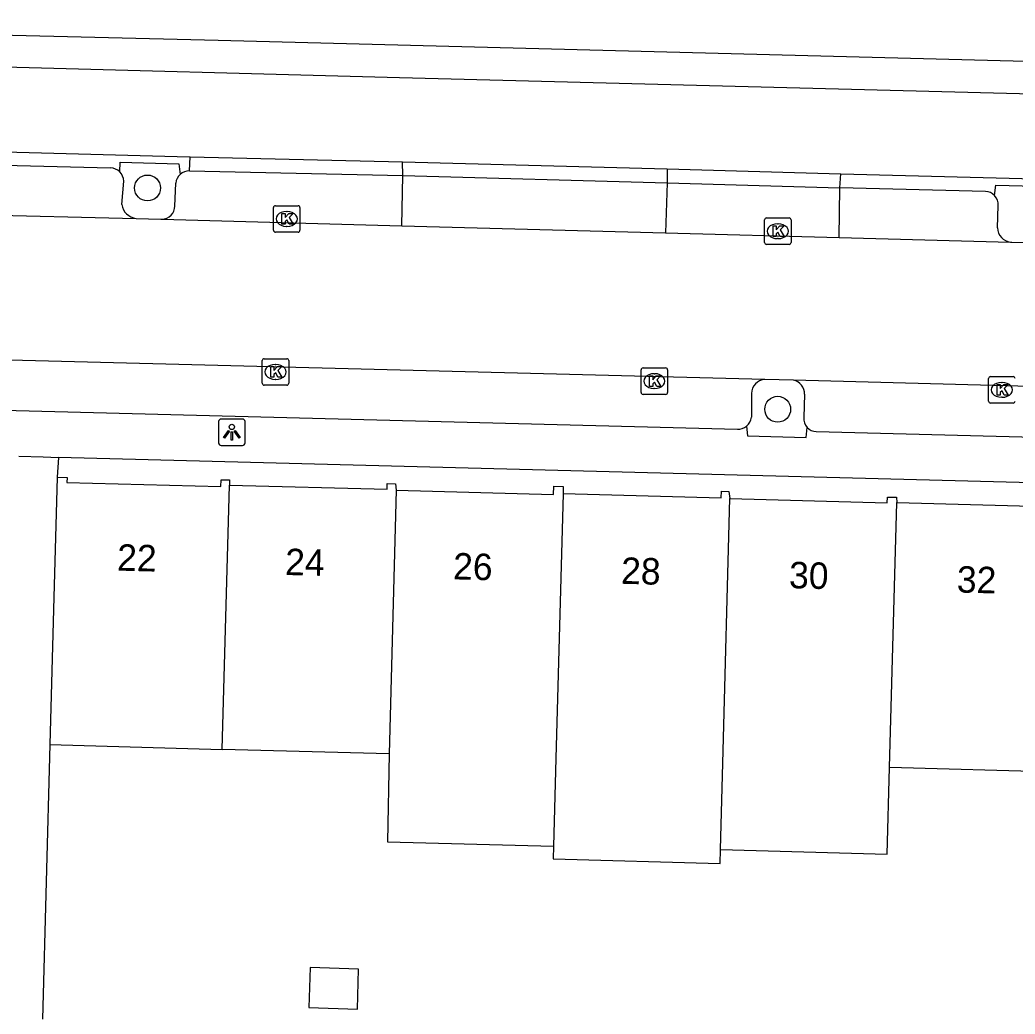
# Model space of a CAD drawing. Extents: x 162082 to 163393, y 388091 to 388632.
# Drawn here: x 162434.01 to 162471.58, y 388438.13 to 388475.66 of the extents above; entities that cross this region are included whole.
import ezdxf

# ---------------------------------------------------------------- set-up
doc = ezdxf.new("R2010")
doc.units = 0
for name, color, linetype in [('IMGEO_Berm_open', 7, 'Continuous'), ('IMGEO_Boom', 7, 'Continuous'), ('IMGEO_Fietspad_gesloten', 7, 'Continuous'), ('IMGEO_Kolk', 7, 'Continuous'), ('IMGEO_Lichtpunt', 7, 'Continuous'), ('IMGEO_Pand', 7, 'Continuous'), ('IMGEO_Pand_nummerreeks', 7, 'Continuous'), ('IMGEO_Parkeervlak_open', 7, 'Continuous'), ('IMGEO_Rijbaan_lokaal_gesloten', 7, 'Continuous'), ('IMGEO_Rijbaan_lokaal_open', 7, 'Continuous'), ('IMGEO_Voetpad_open', 7, 'Continuous')]:
    doc.layers.add(name, color=color, linetype=linetype)

msp = doc.modelspace()

# ---------------------------------------------------------------- linework, layer by layer
at = {"layer": 'IMGEO_Berm_open'}
for points in [[(162437.78, 388469.918), (162437.793, 388470.284), (162440.007, 388470.223), (162440.06, 388469.825)], [(162470.797, 388469.028), (162470.847, 388469.418), (162475.331, 388469.305), (162475.387, 388468.901)]]:
    msp.add_lwpolyline(points, dxfattribs=at)
at = {"layer": 'IMGEO_Boom'}
for centre in [(162438.828, 388469.314), (162462.615, 388460.959)]:
    msp.add_circle(centre, 0.489, dxfattribs=at)
at = {"layer": 'IMGEO_Fietspad_gesloten'}
for points in [[(162529.917, 388471.443), (162485.874, 388472.504), (162448.342, 388473.476), (162416.648, 388474.331), (162416.648, 388474.82), (162409.151, 388475.063), (162409.128, 388474.536), (162400.452, 388474.693)], [(162420.862, 388471.019), (162440.416, 388470.49), (162440.436, 388470.49)], [(162448.448, 388470.301), (162458.442, 388470.036)], [(162464.998, 388469.844), (162475.747, 388469.573)]]:
    msp.add_lwpolyline(points, dxfattribs=at)
at = {"layer": 'IMGEO_Kolk'}
for p, q in [((162443.582, 388467.719), (162443.582, 388468.571)), ((162443.657, 388468.645), (162444.509, 388468.645)), ((162444.07, 388468.425), (162444.095, 388468.425)), ((162444.583, 388468.571), (162444.583, 388467.719)), ((162462.118, 388467.255), (162462.118, 388468.107)), ((162462.193, 388468.181), (162463.045, 388468.181)), ((162463.119, 388468.107), (162463.119, 388467.255)), ((162444.093, 388467.865), (162444.068, 388467.865)), ((162462.606, 388467.961), (162462.631, 388467.961)), ((162444.509, 388467.645), (162443.657, 388467.645)), ((162462.629, 388467.401), (162462.604, 388467.401)), ((162463.045, 388467.181), (162462.193, 388467.181)), ((162443.158, 388461.943), (162443.158, 388462.795)), ((162443.233, 388462.869), (162444.085, 388462.869)), ((162444.159, 388462.795), (162444.159, 388461.943)), ((162443.646, 388462.649), (162443.671, 388462.649)), ((162457.458, 388461.596), (162457.458, 388462.448)), ((162457.533, 388462.522), (162458.385, 388462.522)), ((162458.459, 388462.448), (162458.459, 388461.596)), ((162443.669, 388462.089), (162443.644, 388462.089)), ((162457.946, 388462.302), (162457.971, 388462.302)), ((162470.574, 388461.267), (162470.574, 388462.119)), ((162470.649, 388462.193), (162471.501, 388462.193)), ((162444.085, 388461.869), (162443.233, 388461.869)), ((162457.969, 388461.742), (162457.944, 388461.742)), ((162471.062, 388461.973), (162471.087, 388461.973)), ((162458.385, 388461.522), (162457.533, 388461.522)), ((162471.085, 388461.413), (162471.06, 388461.413)), ((162471.501, 388461.193), (162470.649, 388461.193))]:
    msp.add_line(p, q, dxfattribs=at)
for points in [[(162443.582, 388467.719), (162443.582, 388468.571)], [(162443.657, 388468.645), (162444.509, 388468.645)], [(162444.583, 388468.571), (162444.583, 388467.719)], [(162443.903, 388468.345), (162444.026, 388468.345), (162444.026, 388468.194), (162444.156, 388468.345), (162444.32, 388468.345), (162444.174, 388468.194), (162444.327, 388467.945), (162444.175, 388467.945), (162444.09, 388468.109), (162444.026, 388468.042), (162444.026, 388467.945), (162443.903, 388467.945), (162443.903, 388468.345)], [(162462.118, 388467.255), (162462.118, 388468.107)], [(162462.193, 388468.181), (162463.045, 388468.181)], [(162463.119, 388468.107), (162463.119, 388467.255)], [(162462.439, 388467.881), (162462.562, 388467.881), (162462.562, 388467.73), (162462.692, 388467.881), (162462.856, 388467.881), (162462.71, 388467.73), (162462.863, 388467.481), (162462.711, 388467.481), (162462.626, 388467.645), (162462.562, 388467.578), (162462.562, 388467.481), (162462.439, 388467.481), (162462.439, 388467.881)], [(162444.509, 388467.645), (162443.657, 388467.645)], [(162463.045, 388467.181), (162462.193, 388467.181)], [(162443.158, 388461.943), (162443.158, 388462.795)], [(162443.233, 388462.869), (162444.085, 388462.869)], [(162444.159, 388462.795), (162444.159, 388461.943)], [(162443.479, 388462.569), (162443.602, 388462.569), (162443.602, 388462.418), (162443.732, 388462.569), (162443.896, 388462.569), (162443.75, 388462.418), (162443.903, 388462.169), (162443.751, 388462.169), (162443.666, 388462.333), (162443.602, 388462.266), (162443.602, 388462.169), (162443.479, 388462.169), (162443.479, 388462.569)], [(162457.458, 388461.596), (162457.458, 388462.448)], [(162457.533, 388462.522), (162458.385, 388462.522)], [(162458.459, 388462.448), (162458.459, 388461.596)], [(162457.779, 388462.222), (162457.902, 388462.222), (162457.902, 388462.071), (162458.032, 388462.222), (162458.196, 388462.222), (162458.05, 388462.071), (162458.203, 388461.822), (162458.051, 388461.822), (162457.966, 388461.986), (162457.902, 388461.919), (162457.902, 388461.822), (162457.779, 388461.822), (162457.779, 388462.222)], [(162470.574, 388461.267), (162470.574, 388462.119)], [(162470.649, 388462.193), (162471.501, 388462.193)], [(162444.085, 388461.869), (162443.233, 388461.869)], [(162470.895, 388461.893), (162471.018, 388461.893), (162471.018, 388461.742), (162471.148, 388461.893), (162471.312, 388461.893), (162471.166, 388461.742), (162471.319, 388461.493), (162471.167, 388461.493), (162471.082, 388461.657), (162471.018, 388461.59), (162471.018, 388461.493), (162470.895, 388461.493), (162470.895, 388461.893)], [(162458.385, 388461.522), (162457.533, 388461.522)], [(162471.501, 388461.193), (162470.649, 388461.193)]]:
    msp.add_lwpolyline(points, dxfattribs=at)
for centre, start, end in [((162443.659, 388468.569), 91.552, 178.448), ((162443.659, 388468.569), 91.552, 178.448), ((162444.507, 388468.569), 1.552, 88.448), ((162444.507, 388468.569), 1.552, 88.448), ((162462.195, 388468.105), 91.552, 178.448), ((162462.195, 388468.105), 91.552, 178.448), ((162463.043, 388468.105), 1.552, 88.448), ((162463.043, 388468.105), 1.552, 88.448), ((162443.659, 388467.721), 181.552, 268.448), ((162443.659, 388467.721), 181.552, 268.448), ((162444.507, 388467.721), 271.552, 358.448), ((162444.507, 388467.721), 271.552, 358.448), ((162462.195, 388467.257), 181.552, 268.448), ((162462.195, 388467.257), 181.552, 268.448), ((162463.043, 388467.257), 271.552, 358.448), ((162463.043, 388467.257), 271.552, 358.448), ((162443.235, 388462.793), 91.552, 178.448), ((162443.235, 388462.793), 91.552, 178.448), ((162444.083, 388462.793), 1.552, 88.448), ((162444.083, 388462.793), 1.552, 88.448), ((162457.535, 388462.446), 91.552, 178.448), ((162457.535, 388462.446), 91.552, 178.448), ((162458.383, 388462.446), 1.552, 88.448), ((162458.383, 388462.446), 1.552, 88.448), ((162470.651, 388462.117), 91.552, 178.448), ((162470.651, 388462.117), 91.552, 178.448), ((162471.499, 388462.117), 1.552, 88.448), ((162471.499, 388462.117), 1.552, 88.448), ((162443.235, 388461.945), 181.552, 268.448), ((162443.235, 388461.945), 181.552, 268.448), ((162444.083, 388461.945), 271.552, 358.448), ((162444.083, 388461.945), 271.552, 358.448), ((162457.535, 388461.598), 181.552, 268.448), ((162457.535, 388461.598), 181.552, 268.448), ((162458.383, 388461.598), 271.552, 358.448), ((162458.383, 388461.598), 271.552, 358.448), ((162470.651, 388461.269), 181.552, 268.448), ((162470.651, 388461.269), 181.552, 268.448), ((162471.499, 388461.269), 271.552, 358.448), ((162471.499, 388461.269), 271.552, 358.448)]:
    msp.add_arc(centre, 0.0765, start, end, dxfattribs=at)
for centre, major_axis, ratio, start_param, end_param in [((162444.069, 388468.145), (-0.387, 0.002), 0.722429, 4.712389, 7.853982), ((162444.094, 388468.145), (-0.39, 0.002), 0.717154, 1.570796, 4.712389), ((162462.605, 388467.681), (-0.387, 0.002), 0.722429, 4.712389, 7.853982), ((162462.63, 388467.681), (-0.39, 0.002), 0.717154, 1.570796, 4.712389), ((162443.645, 388462.369), (-0.387, 0.002), 0.722429, 4.712389, 7.853982), ((162443.67, 388462.369), (-0.39, 0.002), 0.717154, 1.570796, 4.712389), ((162457.945, 388462.022), (-0.387, 0.002), 0.722429, 4.712389, 7.853982), ((162457.97, 388462.022), (-0.39, 0.002), 0.717154, 1.570796, 4.712389), ((162471.061, 388461.693), (-0.387, 0.002), 0.722429, 4.712389, 7.853982), ((162471.086, 388461.693), (-0.39, 0.002), 0.717154, 1.570796, 4.712389)]:
    msp.add_ellipse(centre, major_axis=major_axis, ratio=ratio, start_param=start_param, end_param=end_param, dxfattribs=at)
at = {"layer": 'IMGEO_Lichtpunt'}
for p, q in [((162442.414, 388460.589), (162441.606, 388460.589)), ((162442.414, 388460.589), (162441.606, 388460.589)), ((162441.512, 388460.494), (162441.512, 388459.687)), ((162441.512, 388460.494), (162441.512, 388459.687)), ((162442.508, 388459.687), (162442.508, 388460.494)), ((162442.508, 388459.687), (162442.508, 388460.494)), ((162441.606, 388459.593), (162442.414, 388459.593)), ((162441.606, 388459.593), (162442.414, 388459.593))]:
    msp.add_line(p, q, dxfattribs=at)
for points in [[(162441.886, 388460.158), (162441.925, 388460.13), (162441.737, 388459.868), (162441.699, 388459.895), (162441.886, 388460.158)], [(162442.098, 388460.13), (162442.136, 388460.157), (162442.323, 388459.895), (162442.284, 388459.867), (162442.098, 388460.13)], [(162441.988, 388460.11), (162442.035, 388460.11), (162442.035, 388459.788), (162441.988, 388459.788), (162441.988, 388460.11)]]:
    msp.add_lwpolyline(points, dxfattribs=at)
msp.add_circle((162442.011, 388460.292), 0.0994, dxfattribs=at)
for centre, start, end in [((162441.606, 388460.494), 90, 180), ((162441.606, 388460.494), 90, 180), ((162442.414, 388460.494), 0, 90), ((162442.414, 388460.494), 0, 90), ((162441.606, 388459.687), 180, 270), ((162441.606, 388459.687), 180, 270), ((162442.414, 388459.687), 270, 0), ((162442.414, 388459.687), 270, 360)]:
    msp.add_arc(centre, 0.0946, start, end, dxfattribs=at)
at = {"layer": 'IMGEO_Pand'}
for points in [[(162435.421, 388458.395), (162435.284, 388453.397), (162435.145, 388448.299)], [(162435.421, 388458.395), (162435.793, 388458.384), (162435.788, 388458.199), (162441.599, 388458.04), (162441.607, 388458.301), (162441.871, 388458.293), (162441.923, 388458.291), (162441.918, 388458.097)], [(162441.648, 388448.121), (162441.918, 388458.097)], [(162441.918, 388458.097), (162447.868, 388457.94), (162447.874, 388458.157), (162448.19, 388458.149), (162448.213, 388457.909)], [(162448.213, 388457.909), (162447.945, 388447.948)], [(162448.213, 388457.909), (162454.151, 388457.747), (162454.16, 388458.059), (162454.514, 388458.049), (162454.513, 388457.776)], [(162454.513, 388457.776), (162454.243, 388447.776), (162454.154, 388444.466)], [(162454.513, 388457.776), (162460.486, 388457.613), (162460.493, 388457.864), (162460.771, 388457.857), (162460.81, 388457.592)], [(162460.453, 388444.34), (162460.541, 388447.603), (162460.81, 388457.592)], [(162460.81, 388457.592), (162466.749, 388457.429), (162466.755, 388457.647), (162467.095, 388457.638), (162467.109, 388457.436)], [(162466.839, 388447.431), (162467.109, 388457.436)], [(162467.109, 388457.436), (162473.141, 388457.271), (162473.147, 388457.493), (162473.428, 388457.485), (162473.42, 388457.202)], [(162435.145, 388448.299), (162441.648, 388448.121)], [(162447.945, 388447.948), (162441.648, 388448.121)], [(162447.945, 388447.948), (162447.886, 388444.635), (162454.154, 388444.466)], [(162460.453, 388444.34), (162466.751, 388444.167), (162466.839, 388447.431)], [(162473.136, 388447.258), (162466.839, 388447.431)], [(162454.154, 388444.466), (162454.141, 388443.99), (162460.439, 388443.817), (162460.453, 388444.34)], [(162444.917, 388438.371), (162446.753, 388438.317), (162446.797, 388439.827), (162444.962, 388439.881), (162444.917, 388438.371)]]:
    msp.add_lwpolyline(points, dxfattribs=at)
at = {"layer": 'IMGEO_Parkeervlak_open'}
for points in [[(162420.815, 388470.489), (162437.435, 388470.075)], [(162437.861, 388468.687), (162437.932, 388469.57)], [(162448.466, 388469.786), (162458.448, 388469.509)], [(162470.462, 388469.185), (162464.966, 388469.324)], [(162470.916, 388467.809), (162470.942, 388468.657)], [(162461.627, 388461.554), (162461.625, 388460.662)], [(162463.629, 388461.525), (162463.603, 388460.649)]]:
    msp.add_lwpolyline(points, dxfattribs=at)
for centre, radius, start, end in [((162437.4, 388469.541), 0.535, 44.7936, 86.2684), ((162437.399, 388469.544), 0.534, 2.748, 44.4416), ((162470.422, 388468.663), 0.524, 44.1973, 85.5818), ((162470.429, 388468.67), 0.513, 358.5214, 44.1732), ((162438.454, 388468.762), 0.597, 187.2088, 264.9531), ((162471.469, 388467.815), 0.553, 180.6441, 263.0148), ((162462.161, 388461.548), 0.534, 93.7335, 179.393), ((162463.081, 388461.528), 0.548, 359.641, 76.8147), ((162461.106, 388460.723), 0.523, 309.6001, 353.3199), ((162464.069, 388460.592), 0.469, 173.066, 223.2573)]:
    msp.add_arc(centre, radius, start, end, dxfattribs=at)
at = {"layer": 'IMGEO_Rijbaan_lokaal_gesloten'}
for points in [[(162419.774, 388468.618), (162438.401, 388468.167)], [(162438.401, 388468.167), (162439.33, 388468.131), (162439.373, 388468.131)], [(162439.373, 388468.131), (162448.429, 388467.886)], [(162448.429, 388467.886), (162458.384, 388467.618)], [(162458.384, 388467.618), (162464.938, 388467.441)], [(162464.938, 388467.441), (162471.402, 388467.266)], [(162471.402, 388467.266), (162471.449, 388467.262), (162474.776, 388467.179)], [(162462.126, 388462.081), (162421.807, 388463.11)], [(162463.206, 388462.062), (162462.126, 388462.081)], [(162497.037, 388461.139), (162475.436, 388461.725), (162463.206, 388462.062)]]:
    msp.add_lwpolyline(points, dxfattribs=at)
at = {"layer": 'IMGEO_Rijbaan_lokaal_open'}
for points in [[(162440.414, 388469.962), (162440.436, 388470.49)], [(162440.436, 388470.49), (162448.448, 388470.301)], [(162448.466, 388469.786), (162448.448, 388470.301)], [(162440.414, 388469.962), (162448.466, 388469.786)], [(162458.442, 388470.036), (162458.448, 388469.509)], [(162458.442, 388470.036), (162464.998, 388469.844)], [(162448.429, 388467.886), (162448.466, 388469.786)], [(162464.966, 388469.324), (162464.998, 388469.844)], [(162439.862, 388468.633), (162439.892, 388469.5)], [(162458.448, 388469.509), (162458.384, 388467.618)], [(162458.448, 388469.509), (162464.966, 388469.324)], [(162464.938, 388467.441), (162464.966, 388469.324)]]:
    msp.add_lwpolyline(points, dxfattribs=at)
for centre, radius, start, end in [((162440.415, 388469.433), 0.529, 90.1338, 132.1797), ((162440.413, 388469.436), 0.525, 132.2853, 173.0437), ((162439.355, 388468.637), 0.507, 271.9866, 359.5166)]:
    msp.add_arc(centre, radius, start, end, dxfattribs=at)
at = {"layer": 'IMGEO_Voetpad_open'}
for points in [[(162419.29, 388475.659), (162424.414, 388475.313), (162441.489, 388474.891), (162475.86, 388473.999), (162530.104, 388472.633)], [(162422.716, 388461.202), (162423.167, 388461.19), (162461.098, 388460.203)], [(162461.439, 388460.32), (162461.475, 388459.953), (162463.686, 388459.896), (162463.727, 388460.271)], [(162464.072, 388460.121), (162496.103, 388459.284)], [(162433.966, 388459.183), (162434.894, 388459.159), (162435.462, 388459.144)], [(162435.462, 388459.144), (162435.421, 388458.395)], [(162498.856, 388457.469), (162475.598, 388458.096), (162435.462, 388459.144)], [(162435.145, 388448.299), (162434.862, 388437.934)]]:
    msp.add_lwpolyline(points, dxfattribs=at)
for centre, radius, start, end in [((162461.11, 388460.723), 0.52, 268.6463, 309.2288), ((162464.072, 388460.592), 0.471, 222.9605, 270.0424)]:
    msp.add_arc(centre, radius, start, end, dxfattribs=at)

# ---------------------------------------------------------------- texts
at = {"layer": 'IMGEO_Pand_nummerreeks'}
for s, rotation, p in [('22', 358.5046, (162437.671, 388454.869)), ('24', 358.5059, (162444.013, 388454.704)), ('26', 358.5046, (162450.353, 388454.539)), ('28', 358.5046, (162456.695, 388454.372)), ('30', 358.5046, (162463.034, 388454.207)), ('32', 358.5059, (162469.367, 388454.043))]:
    msp.add_text(s, height=1, rotation=rotation, dxfattribs=at).set_placement(p)

doc.saveas('drawing.dxf')
